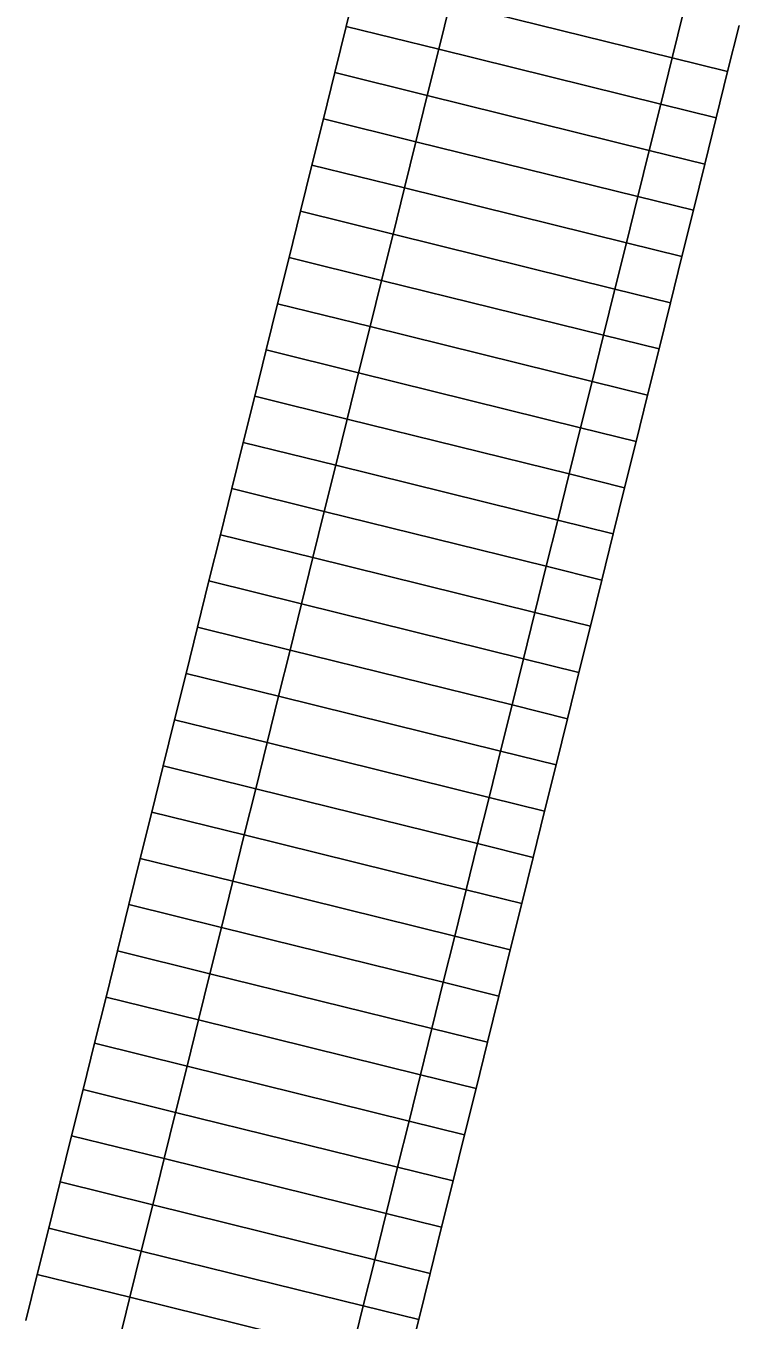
# Model space of a CAD drawing. Extents: x 1797714 to 1804825, y 249015 to 250269.
# Drawn here: x 1797859.5 to 1797934.4, y 249630.1 to 249766 of the extents above; entities that cross this region are included whole.
import ezdxf

# ---------------------------------------------------------------- set-up
doc = ezdxf.new("R2010")
doc.units = 0
for name, color, linetype in [('1', 7, 'Continuous'), ('60', 7, 'Continuous'), ('EDPV-LINE', 7, 'Continuous'), ('LIMT-CSLINE', 7, 'Continuous'), ('SHDR-UPAV', 7, 'Continuous')]:
    doc.layers.add(name, color=color, linetype=linetype)

msp = doc.modelspace()

# ---------------------------------------------------------------- linework, layer by layer
for points in [[(1797859.52, 249630.04), (1797860.72, 249634.89), (1797861.92, 249639.74), (1797863.12, 249644.6), (1797864.32, 249649.45), (1797865.52, 249654.3), (1797866.73, 249659.16), (1797867.93, 249664.01), (1797869.13, 249668.87), (1797870.33, 249673.72), (1797871.53, 249678.57), (1797872.73, 249683.43), (1797873.93, 249688.28), (1797875.13, 249693.13), (1797876.33, 249697.99), (1797877.53, 249702.84), (1797878.73, 249707.7), (1797879.93, 249712.55), (1797881.13, 249717.4), (1797882.33, 249722.26), (1797883.54, 249727.11), (1797884.74, 249731.96), (1797885.94, 249736.82), (1797887.14, 249741.67), (1797888.34, 249746.53), (1797889.54, 249751.38), (1797890.74, 249756.23), (1797891.94, 249761.09), (1797893.14, 249765.94), (1797894.34, 249770.79)], [(1797869.23, 249627.64), (1797870.43, 249632.49), (1797871.63, 249637.34), (1797872.83, 249642.2), (1797874.03, 249647.05), (1797875.23, 249651.9), (1797876.43, 249656.76), (1797877.63, 249661.61), (1797878.83, 249666.46), (1797880.04, 249671.32), (1797881.24, 249676.17), (1797882.44, 249681.03), (1797883.64, 249685.88), (1797884.84, 249690.73), (1797886.04, 249695.59), (1797887.24, 249700.44), (1797888.44, 249705.29), (1797889.64, 249710.15), (1797890.84, 249715), (1797892.04, 249719.86), (1797893.24, 249724.71), (1797894.44, 249729.56), (1797895.64, 249734.42), (1797896.84, 249739.27), (1797898.05, 249744.12), (1797899.25, 249748.98), (1797900.45, 249753.83), (1797901.65, 249758.68), (1797902.85, 249763.54), (1797904.05, 249768.39)], [(1797869.23, 249627.64), (1797870.43, 249632.49), (1797871.63, 249637.34), (1797872.83, 249642.2), (1797874.03, 249647.05), (1797875.23, 249651.9), (1797876.43, 249656.76), (1797877.63, 249661.61), (1797878.83, 249666.46), (1797880.04, 249671.32), (1797881.24, 249676.17), (1797882.44, 249681.03), (1797883.64, 249685.88), (1797884.84, 249690.73), (1797886.04, 249695.59), (1797887.24, 249700.44), (1797888.44, 249705.29), (1797889.64, 249710.15), (1797890.84, 249715), (1797892.04, 249719.86), (1797893.24, 249724.71), (1797894.44, 249729.56), (1797895.64, 249734.42), (1797896.84, 249739.27), (1797898.05, 249744.12), (1797899.25, 249748.98), (1797900.45, 249753.83), (1797901.65, 249758.68), (1797902.85, 249763.54), (1797904.05, 249768.39)], [(1797893.73, 249626.73), (1797894.93, 249631.58), (1797896.13, 249636.43), (1797897.33, 249641.29), (1797898.53, 249646.14), (1797899.73, 249650.99), (1797900.93, 249655.85), (1797902.13, 249660.7), (1797903.33, 249665.56), (1797904.53, 249670.41), (1797905.73, 249675.26), (1797906.93, 249680.12), (1797908.14, 249684.97), (1797909.34, 249689.82), (1797910.54, 249694.68), (1797911.74, 249699.53), (1797912.94, 249704.38), (1797914.14, 249709.24), (1797915.34, 249714.09), (1797916.54, 249718.95), (1797917.74, 249723.8), (1797918.94, 249728.65), (1797920.14, 249733.51), (1797921.34, 249738.36), (1797922.54, 249743.21), (1797923.74, 249748.07), (1797924.95, 249752.92), (1797926.15, 249757.78), (1797927.35, 249762.63), (1797928.55, 249767.48)], [(1797893.73, 249626.73), (1797894.93, 249631.58), (1797896.13, 249636.43), (1797897.33, 249641.29), (1797898.53, 249646.14), (1797899.73, 249650.99), (1797900.93, 249655.85), (1797902.13, 249660.7), (1797903.33, 249665.56), (1797904.53, 249670.41), (1797905.73, 249675.26), (1797906.93, 249680.12), (1797908.14, 249684.97), (1797909.34, 249689.82), (1797910.54, 249694.68), (1797911.74, 249699.53), (1797912.94, 249704.38), (1797914.14, 249709.24), (1797915.34, 249714.09), (1797916.54, 249718.95), (1797917.74, 249723.8), (1797918.94, 249728.65), (1797920.14, 249733.51), (1797921.34, 249738.36), (1797922.54, 249743.21), (1797923.74, 249748.07), (1797924.95, 249752.92), (1797926.15, 249757.78), (1797927.35, 249762.63), (1797928.55, 249767.48)], [(1797899.55, 249625.28), (1797900.75, 249630.14), (1797901.95, 249634.99), (1797903.15, 249639.85), (1797904.35, 249644.7), (1797905.56, 249649.55), (1797906.76, 249654.41), (1797907.96, 249659.26), (1797909.16, 249664.11), (1797910.36, 249668.97), (1797911.56, 249673.82), (1797912.76, 249678.68), (1797913.96, 249683.53), (1797915.16, 249688.38), (1797916.36, 249693.24), (1797917.56, 249698.09), (1797918.76, 249702.94), (1797919.96, 249707.8), (1797921.16, 249712.65), (1797922.36, 249717.5), (1797923.57, 249722.36), (1797924.77, 249727.21), (1797925.97, 249732.07), (1797927.17, 249736.92), (1797928.37, 249741.77), (1797929.57, 249746.63), (1797930.77, 249751.48), (1797931.97, 249756.33), (1797933.17, 249761.19), (1797934.37, 249766.04)]]:
    msp.add_lwpolyline(points)
at = {"layer": '1'}
msp.add_lwpolyline([(1797869.23, 249627.64), (1797870.43, 249632.49), (1797871.63, 249637.34), (1797872.83, 249642.2), (1797874.03, 249647.05), (1797875.23, 249651.9), (1797876.43, 249656.76), (1797877.63, 249661.61), (1797878.83, 249666.46), (1797880.04, 249671.32), (1797881.24, 249676.17), (1797882.44, 249681.03), (1797883.64, 249685.88), (1797884.84, 249690.73), (1797886.04, 249695.59), (1797887.24, 249700.44), (1797888.44, 249705.29), (1797889.64, 249710.15), (1797890.84, 249715), (1797892.04, 249719.86), (1797893.24, 249724.71), (1797894.44, 249729.56), (1797895.64, 249734.42), (1797896.84, 249739.27), (1797898.05, 249744.12), (1797899.25, 249748.98), (1797900.45, 249753.83), (1797901.65, 249758.68), (1797902.85, 249763.54), (1797904.05, 249768.39)], dxfattribs=at)
at = {"layer": '60'}
msp.add_lwpolyline([(1797859.52, 249630.04), (1797860.72, 249634.89), (1797861.92, 249639.74), (1797863.12, 249644.6), (1797864.32, 249649.45), (1797865.52, 249654.3), (1797866.73, 249659.16), (1797867.93, 249664.01), (1797869.13, 249668.87), (1797870.33, 249673.72), (1797871.53, 249678.57), (1797872.73, 249683.43), (1797873.93, 249688.28), (1797875.13, 249693.13), (1797876.33, 249697.99), (1797877.53, 249702.84), (1797878.73, 249707.7), (1797879.93, 249712.55), (1797881.13, 249717.4), (1797882.33, 249722.26), (1797883.54, 249727.11), (1797884.74, 249731.96), (1797885.94, 249736.82), (1797887.14, 249741.67), (1797888.34, 249746.53), (1797889.54, 249751.38), (1797890.74, 249756.23), (1797891.94, 249761.09), (1797893.14, 249765.94), (1797894.34, 249770.79)], dxfattribs=at)
at = {"layer": 'EDPV-LINE'}
for points in [[(1797894.34, 249770.79), (1797904.05, 249768.39), (1797927.35, 249762.63), (1797933.17, 249761.19)], [(1797893.73, 249626.73), (1797894.93, 249631.58), (1797896.13, 249636.43), (1797897.33, 249641.29), (1797898.53, 249646.14), (1797899.73, 249650.99), (1797900.93, 249655.85), (1797902.13, 249660.7), (1797903.33, 249665.56), (1797904.53, 249670.41), (1797905.73, 249675.26), (1797906.93, 249680.12), (1797908.14, 249684.97), (1797909.34, 249689.82), (1797910.54, 249694.68), (1797911.74, 249699.53), (1797912.94, 249704.38), (1797914.14, 249709.24), (1797915.34, 249714.09), (1797916.54, 249718.95), (1797917.74, 249723.8), (1797918.94, 249728.65), (1797920.14, 249733.51), (1797921.34, 249738.36), (1797922.54, 249743.21), (1797923.74, 249748.07), (1797924.95, 249752.92), (1797926.15, 249757.78), (1797927.35, 249762.63), (1797928.55, 249767.48)], [(1797893.14, 249765.94), (1797902.85, 249763.54), (1797926.15, 249757.78), (1797931.97, 249756.33)], [(1797891.94, 249761.09), (1797901.65, 249758.68), (1797924.95, 249752.92), (1797930.77, 249751.48)], [(1797890.74, 249756.23), (1797900.45, 249753.83), (1797923.74, 249748.07), (1797929.57, 249746.63)], [(1797889.54, 249751.38), (1797899.25, 249748.98), (1797922.54, 249743.21), (1797928.37, 249741.77)], [(1797888.34, 249746.53), (1797898.05, 249744.12), (1797921.34, 249738.36), (1797927.17, 249736.92)], [(1797887.14, 249741.67), (1797896.84, 249739.27), (1797920.14, 249733.51), (1797925.97, 249732.07)], [(1797885.94, 249736.82), (1797895.64, 249734.42), (1797918.94, 249728.65), (1797924.77, 249727.21)], [(1797884.74, 249731.96), (1797894.44, 249729.56), (1797917.74, 249723.8), (1797923.57, 249722.36)], [(1797883.54, 249727.11), (1797893.24, 249724.71), (1797916.54, 249718.95), (1797922.36, 249717.5)], [(1797882.33, 249722.26), (1797892.04, 249719.86), (1797915.34, 249714.09), (1797921.16, 249712.65)], [(1797881.13, 249717.4), (1797890.84, 249715), (1797914.14, 249709.24), (1797919.96, 249707.8)], [(1797879.93, 249712.55), (1797889.64, 249710.15), (1797912.94, 249704.38), (1797918.76, 249702.94)], [(1797878.73, 249707.7), (1797888.44, 249705.29), (1797911.74, 249699.53), (1797917.56, 249698.09)], [(1797877.53, 249702.84), (1797887.24, 249700.44), (1797910.54, 249694.68), (1797916.36, 249693.24)], [(1797876.33, 249697.99), (1797886.04, 249695.59), (1797909.34, 249689.82), (1797915.16, 249688.38)], [(1797875.13, 249693.13), (1797884.84, 249690.73), (1797908.14, 249684.97), (1797913.96, 249683.53)], [(1797873.93, 249688.28), (1797883.64, 249685.88), (1797906.93, 249680.12), (1797912.76, 249678.68)], [(1797872.73, 249683.43), (1797882.44, 249681.03), (1797905.73, 249675.26), (1797911.56, 249673.82)], [(1797871.53, 249678.57), (1797881.24, 249676.17), (1797904.53, 249670.41), (1797910.36, 249668.97)], [(1797870.33, 249673.72), (1797880.04, 249671.32), (1797903.33, 249665.56), (1797909.16, 249664.11)], [(1797869.13, 249668.87), (1797878.83, 249666.46), (1797902.13, 249660.7), (1797907.96, 249659.26)], [(1797867.93, 249664.01), (1797877.63, 249661.61), (1797900.93, 249655.85), (1797906.76, 249654.41)], [(1797866.73, 249659.16), (1797876.43, 249656.76), (1797899.73, 249650.99), (1797905.56, 249649.55)], [(1797865.52, 249654.3), (1797875.23, 249651.9), (1797898.53, 249646.14), (1797904.35, 249644.7)], [(1797864.32, 249649.45), (1797874.03, 249647.05), (1797897.33, 249641.29), (1797903.15, 249639.85)], [(1797863.12, 249644.6), (1797872.83, 249642.2), (1797896.13, 249636.43), (1797901.95, 249634.99)], [(1797861.92, 249639.74), (1797871.63, 249637.34), (1797894.93, 249631.58), (1797900.75, 249630.14)], [(1797860.72, 249634.89), (1797870.43, 249632.49), (1797893.73, 249626.73), (1797899.55, 249625.28)]]:
    msp.add_lwpolyline(points, dxfattribs=at)
at = {"layer": 'LIMT-CSLINE'}
for points in [[(1797859.52, 249630.04), (1797860.72, 249634.89), (1797861.92, 249639.74), (1797863.12, 249644.6), (1797864.32, 249649.45), (1797865.52, 249654.3), (1797866.73, 249659.16), (1797867.93, 249664.01), (1797869.13, 249668.87), (1797870.33, 249673.72), (1797871.53, 249678.57), (1797872.73, 249683.43), (1797873.93, 249688.28), (1797875.13, 249693.13), (1797876.33, 249697.99), (1797877.53, 249702.84), (1797878.73, 249707.7), (1797879.93, 249712.55), (1797881.13, 249717.4), (1797882.33, 249722.26), (1797883.54, 249727.11), (1797884.74, 249731.96), (1797885.94, 249736.82), (1797887.14, 249741.67), (1797888.34, 249746.53), (1797889.54, 249751.38), (1797890.74, 249756.23), (1797891.94, 249761.09), (1797893.14, 249765.94), (1797894.34, 249770.79)], [(1797934.37, 249766.04), (1797933.17, 249761.19), (1797931.97, 249756.33), (1797930.77, 249751.48), (1797929.57, 249746.63), (1797928.37, 249741.77), (1797927.17, 249736.92), (1797925.97, 249732.07), (1797924.77, 249727.21), (1797923.57, 249722.36), (1797922.36, 249717.5), (1797921.16, 249712.65), (1797919.96, 249707.8), (1797918.76, 249702.94), (1797917.56, 249698.09), (1797916.36, 249693.24), (1797915.16, 249688.38), (1797913.96, 249683.53), (1797912.76, 249678.68), (1797911.56, 249673.82), (1797910.36, 249668.97), (1797909.16, 249664.11), (1797907.96, 249659.26), (1797906.76, 249654.41), (1797905.56, 249649.55), (1797904.35, 249644.7), (1797903.15, 249639.85), (1797901.95, 249634.99), (1797900.75, 249630.14), (1797899.55, 249625.28)]]:
    msp.add_lwpolyline(points, dxfattribs=at)
at = {"layer": 'SHDR-UPAV'}
for points in [[(1797859.52, 249630.04), (1797860.72, 249634.89), (1797861.92, 249639.74), (1797863.12, 249644.6), (1797864.32, 249649.45), (1797865.52, 249654.3), (1797866.73, 249659.16), (1797867.93, 249664.01), (1797869.13, 249668.87), (1797870.33, 249673.72), (1797871.53, 249678.57), (1797872.73, 249683.43), (1797873.93, 249688.28), (1797875.13, 249693.13), (1797876.33, 249697.99), (1797877.53, 249702.84), (1797878.73, 249707.7), (1797879.93, 249712.55), (1797881.13, 249717.4), (1797882.33, 249722.26), (1797883.54, 249727.11), (1797884.74, 249731.96), (1797885.94, 249736.82), (1797887.14, 249741.67), (1797888.34, 249746.53), (1797889.54, 249751.38), (1797890.74, 249756.23), (1797891.94, 249761.09), (1797893.14, 249765.94), (1797894.34, 249770.79)], [(1797859.52, 249630.04), (1797860.72, 249634.89), (1797861.92, 249639.74), (1797863.12, 249644.6), (1797864.32, 249649.45), (1797865.52, 249654.3), (1797866.73, 249659.16), (1797867.93, 249664.01), (1797869.13, 249668.87), (1797870.33, 249673.72), (1797871.53, 249678.57), (1797872.73, 249683.43), (1797873.93, 249688.28), (1797875.13, 249693.13), (1797876.33, 249697.99), (1797877.53, 249702.84), (1797878.73, 249707.7), (1797879.93, 249712.55), (1797881.13, 249717.4), (1797882.33, 249722.26), (1797883.54, 249727.11), (1797884.74, 249731.96), (1797885.94, 249736.82), (1797887.14, 249741.67), (1797888.34, 249746.53), (1797889.54, 249751.38), (1797890.74, 249756.23), (1797891.94, 249761.09), (1797893.14, 249765.94), (1797894.34, 249770.79)], [(1797859.52, 249630.04), (1797860.72, 249634.89), (1797861.92, 249639.74), (1797863.12, 249644.6), (1797864.32, 249649.45), (1797865.52, 249654.3), (1797866.73, 249659.16), (1797867.93, 249664.01), (1797869.13, 249668.87), (1797870.33, 249673.72), (1797871.53, 249678.57), (1797872.73, 249683.43), (1797873.93, 249688.28), (1797875.13, 249693.13), (1797876.33, 249697.99), (1797877.53, 249702.84), (1797878.73, 249707.7), (1797879.93, 249712.55), (1797881.13, 249717.4), (1797882.33, 249722.26), (1797883.54, 249727.11), (1797884.74, 249731.96), (1797885.94, 249736.82), (1797887.14, 249741.67), (1797888.34, 249746.53), (1797889.54, 249751.38), (1797890.74, 249756.23), (1797891.94, 249761.09), (1797893.14, 249765.94), (1797894.34, 249770.79)], [(1797899.55, 249625.28), (1797900.75, 249630.14), (1797901.95, 249634.99), (1797903.15, 249639.85), (1797904.35, 249644.7), (1797905.56, 249649.55), (1797906.76, 249654.41), (1797907.96, 249659.26), (1797909.16, 249664.11), (1797910.36, 249668.97), (1797911.56, 249673.82), (1797912.76, 249678.68), (1797913.96, 249683.53), (1797915.16, 249688.38), (1797916.36, 249693.24), (1797917.56, 249698.09), (1797918.76, 249702.94), (1797919.96, 249707.8), (1797921.16, 249712.65), (1797922.36, 249717.5), (1797923.57, 249722.36), (1797924.77, 249727.21), (1797925.97, 249732.07), (1797927.17, 249736.92), (1797928.37, 249741.77), (1797929.57, 249746.63), (1797930.77, 249751.48), (1797931.97, 249756.33), (1797933.17, 249761.19), (1797934.37, 249766.04)], [(1797899.55, 249625.28), (1797900.75, 249630.14), (1797901.95, 249634.99), (1797903.15, 249639.85), (1797904.35, 249644.7), (1797905.56, 249649.55), (1797906.76, 249654.41), (1797907.96, 249659.26), (1797909.16, 249664.11), (1797910.36, 249668.97), (1797911.56, 249673.82), (1797912.76, 249678.68), (1797913.96, 249683.53), (1797915.16, 249688.38), (1797916.36, 249693.24), (1797917.56, 249698.09), (1797918.76, 249702.94), (1797919.96, 249707.8), (1797921.16, 249712.65), (1797922.36, 249717.5), (1797923.57, 249722.36), (1797924.77, 249727.21), (1797925.97, 249732.07), (1797927.17, 249736.92), (1797928.37, 249741.77), (1797929.57, 249746.63), (1797930.77, 249751.48), (1797931.97, 249756.33), (1797933.17, 249761.19), (1797934.37, 249766.04)]]:
    msp.add_lwpolyline(points, dxfattribs=at)

doc.saveas('drawing.dxf')
